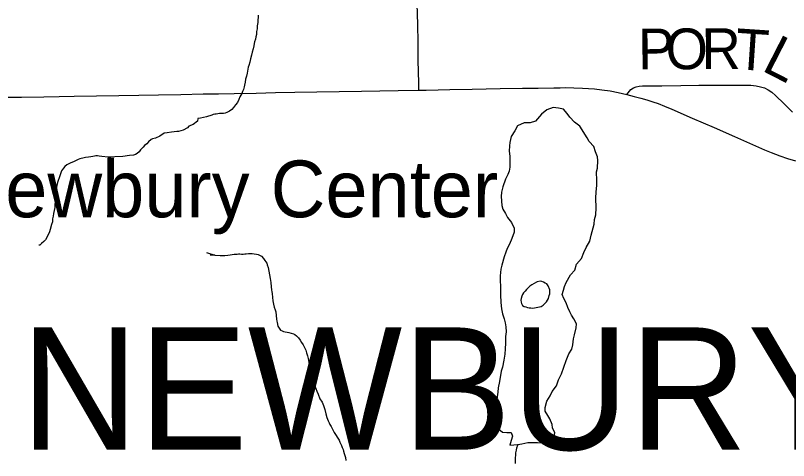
# Model space of a CAD drawing. Extents: x 103424 to 286016, y 38711 to 110967.
# Drawn here: x 135093 to 140816, y 55076 to 58368 of the extents above; entities that cross this region are included whole.
import ezdxf

# ---------------------------------------------------------------- set-up
doc = ezdxf.new("R2010")
doc.units = 0
for name, color, linetype in [('GM_X_Minor_Lake', 7, 'Continuous'), ('GM_X_Minor_River', 7, 'Continuous'), ('GM_X_State_Route', 7, 'Continuous'), ('GM_X_Township_Road', 7, 'Continuous'), ('GM_X_Township_Road_Text', 7, 'Continuous'), ('GM_X_Township_Text', 7, 'Continuous'), ('GM_X_Unincorporated_Text', 7, 'Continuous')]:
    doc.layers.add(name, color=color, linetype=linetype)

msp = doc.modelspace()

# ---------------------------------------------------------------- linework, layer by layer
at = {"layer": 'GM_X_Minor_Lake'}
msp.add_line((138752.9, 55189.3), (138811.4, 55193.4), dxfattribs=at)
for points in [[(139074, 57686.2), (139025.6, 57670), (138987.3, 57637.7), (138942.9, 57587.1), (138902.6, 57573), (138858.2, 57572.9), (138809.8, 57550.7), (138789.7, 57514.3), (138763.5, 57471.9), (138751.4, 57429.5), (138749.3, 57403.3), (138747.3, 57364.9), (138751.3, 57326.6), (138753.3, 57300.3), (138751.3, 57245.9), (138747.3, 57217.6), (138737.2, 57191.3), (138721.1, 57157), (138700.9, 57100.5), (138690.8, 57062.1), (138688.8, 57027.8), (138692.8, 56961.2), (138700.9, 56935), (138721, 56902.7), (138735.1, 56872.5), (138765.3, 56836.2), (138783.5, 56793.8), (138785.5, 56765.6), (138767.3, 56717.1), (138749.2, 56676.7), (138733.1, 56644.4), (138723, 56616.2)], [(138811.4, 55193.4), (138841.6, 55199.5), (138886, 55209.7), (138958.5, 55209.8), (138992.8, 55207.8), (139031.1, 55215.9), (139057.3, 55226), (139079.5, 55254.3), (139085.5, 55280.5), (139069.4, 55316.8), (139065.4, 55343.1), (139049.3, 55383.4), (139033.2, 55409.6), (139013, 55441.9), (139013, 55468.1), (139027.1, 55514.6), (139051.3, 55555), (139065.5, 55587.3), (139097.7, 55627.7), (139113.9, 55672.1), (139134, 55716.5), (139170.3, 55815.4), (139190.5, 55863.9), (139210.7, 55900.3), (139218.7, 55930.5), (139224.8, 55974.9), (139230.8, 56005.2), (139242.9, 56057.7), (139247, 56088), (139226.8, 56124.3), (139208.7, 56150.5), (139196.6, 56176.7), (139182.5, 56209), (139170.4, 56241.3), (139152.3, 56275.6), (139140.2, 56303.8), (139150.3, 56336.1), (139158.3, 56362.3), (139170.4, 56392.6), (139200.7, 56449.2), (139233, 56483.5), (139245.1, 56527.9), (139283.4, 56570.4), (139299.5, 56614.8), (139317.7, 56651.1), (139343.9, 56697.6), (139354, 56742), (139376.2, 56824.8), (139380.2, 56859.1), (139388.3, 56893.4), (139392.3, 56943.9), (139390.3, 57016.5), (139392.3, 57062.9), (139396.4, 57109.4), (139396.4, 57147.7), (139394.4, 57210.3), (139400.4, 57238.5), (139404.5, 57295), (139402.5, 57323.3), (139386.4, 57359.6), (139374.3, 57397.9), (139340, 57436.2), (139323.9, 57462.5), (139269.5, 57549.2), (139231.2, 57579.4), (139196.9, 57615.7), (139176.8, 57641.9), (139150.5, 57674.2), (139112.3, 57682.2), (139074, 57686.2)], [(138723, 56616.2), (138710.9, 56581.8), (138692.7, 56521.3), (138686.7, 56491), (138680.6, 56442.5), (138680.6, 56410.2), (138682.6, 56359.8), (138684.6, 56333.6), (138684.6, 56301.3), (138686.6, 56244.8), (138690.6, 56198.4), (138698.7, 56162), (138710.8, 56123.7), (138716.8, 56095.5), (138722.8, 56065.2), (138724.9, 56028.9), (138720.8, 55992.5), (138720.8, 55944.1), (138718.8, 55901.7), (138714.7, 55863.4), (138708.7, 55818.9), (138698.6, 55766.5), (138688.5, 55736.2), (138676.4, 55659.5), (138666.3, 55613), (138664.3, 55580.8), (138656.2, 55530.3), (138654.2, 55494), (138648.1, 55465.7), (138648.1, 55376.9), (138650.1, 55344.6), (138668.3, 55310.3), (138698.5, 55286.1), (138730.7, 55284.2), (138763, 55282.2), (138773.1, 55256), (138763, 55223.7), (138752.9, 55189.3)], [(138949.1, 56395.4), (138915.9, 56376.5), (138899.9, 56366.2), (138876, 56341.7), (138866.1, 56329.4), (138854.2, 56317.2), (138846.2, 56305), (138840.4, 56290.8), (138836.5, 56274.6), (138834.7, 56262.5), (138836.9, 56248.4), (138839, 56236.3), (138847.2, 56222.3), (138859.4, 56216.4), (138871.6, 56212.5), (138883.7, 56206.6), (138895.9, 56204.8), (138908, 56204.9), (138922.1, 56203.1)], [(138922.1, 56203.1), (138934.2, 56205.3), (138948.2, 56207.5), (138972.4, 56211.8), (138984.4, 56216), (138998.4, 56224.3), (139012.4, 56236.6), (139024.4, 56248.8), (139032.2, 56263.1), (139038.2, 56275.2), (139043.9, 56295.5), (139047.8, 56309.7), (139047.5, 56337.9), (139037, 56368), (139026.8, 56382), (139014.6, 56387.9), (139002.4, 56395.8), (138990.2, 56399.7), (138978.1, 56401.5), (138954, 56397.2), (138949.1, 56395.4)]]:
    msp.add_lwpolyline(points, dxfattribs=at)
at = {"layer": 'GM_X_Minor_River'}
for points in [[(136889.3, 58370.5), (136889.7, 58354.4), (136888, 58336.2), (136886.4, 58316), (136882.9, 58291.7), (136881.4, 58269.4), (136877.8, 58249.1), (136876.2, 58226.9), (136872.5, 58210.7), (136868.9, 58192.4), (136863.2, 58174.1), (136859.4, 58161.9), (136857.8, 58143.7), (136852.2, 58121.4), (136844.6, 58097), (136839, 58074.7), (136833.6, 58046.3), (136828, 58021.9), (136820.5, 57997.5), (136814.7, 57985.3), (136807.5, 57940.7), (136801.9, 57918.4), (136796.4, 57896.1), (136792.8, 57873.8), (136789.2, 57853.5), (136785.4, 57839.3), (136781.8, 57821), (136774.1, 57804.7), (136768.3, 57790.5), (136760.5, 57778.2), (136754.7, 57765.9), (136747, 57745.6), (136735.3, 57725.1), (136721.6, 57706.7), (136707.8, 57688.2), (136694, 57673.7), (136678.1, 57661.3), (136658.1, 57650.8), (136644, 57646.4), (136632, 57644.1), (136617.8, 57643.8), (136603.7, 57643.5), (136589.6, 57641.2), (136577.5, 57638.9), (136567.4, 57638.7), (136557.3, 57636.5), (136545.3, 57630.1), (136507.2, 57617.2), (136462.9, 57608.2), (136442.8, 57605.7), (136441.2, 57587.5), (136407.3, 57562.5), (136375.3, 57549.7), (136365.4, 57537.4), (136333.4, 57520.5), (136299.3, 57509.7), (136287.2, 57509.5), (136248.9, 57504.6), (136214.6, 57499.8), (136194.5, 57497.3), (136162.6, 57474.4), (136128.6, 57459.6), (136106.5, 57455), (136096.4, 57450.8), (136078.6, 57432.2), (136064.8, 57417.8), (136048.9, 57405.3), (136039, 57395), (136027.1, 57384.7), (136019.2, 57374.4), (136007.4, 57360), (135993.5, 57347.6), (135981.6, 57339.3), (135967.5, 57334.9), (135937.3, 57332.2), (135886.9, 57325.1), (135828.4, 57321.8), (135798.1, 57321.1), (135779.9, 57320.7)], [(135779.9, 57320.7), (135731.3, 57325.8), (135713, 57327.4), (135700.9, 57329.1), (135688.7, 57328.9), (135678.7, 57326.6), (135664.6, 57324.3), (135650.5, 57322), (135632.3, 57319.6), (135610.2, 57317.1), (135592.1, 57312.6), (135578, 57310.3), (135567.9, 57308.1), (135557.9, 57303.8), (135541.9, 57295.4), (135521.9, 57284.8), (135501.9, 57278.4), (135487.9, 57270), (135473.9, 57263.6), (135458, 57251.1), (135448.1, 57238.8), (135440.3, 57228.6), (135432.4, 57218.3), (135419.2, 57173.6), (135405.8, 57139), (135398.3, 57112.6), (135394.9, 57080.2), (135393.4, 57055.9), (135391.8, 57035.7), (135390.3, 57011.4), (135386.8, 56989.2), (135385.2, 56968.9), (135383.6, 56948.7), (135380.1, 56924.4), (135374.4, 56904.1), (135370.8, 56883.8), (135367.2, 56863.5), (135365.7, 56841.3), (135360, 56821), (135350.7, 56784.4), (135345, 56768.2), (135339.2, 56755.9), (135329.5, 56737.5), (135323.7, 56725.3), (135313.9, 56708.9), (135302, 56696.6), (135286.2, 56680.1), (135272.3, 56669.7), (135266.2, 56669.5)], [(136506.3, 56615.7), (136567.4, 56594.9), (136535, 56598.2), (136567.4, 56594.9), (136607.9, 56593.7), (136642.3, 56592.5), (136664.4, 56595), (136682.6, 56597.4), (136696.7, 56599.7), (136712.8, 56602.1), (136722.9, 56602.3), (136733, 56602.5), (136743.1, 56604.7), (136753.2, 56605), (136765.3, 56603.2), (136779.5, 56603.5), (136791.6, 56603.8), (136801.7, 56604), (136817.8, 56606.4), (136827.9, 56606.6), (136844.1, 56606.9), (136860.3, 56605.3), (136876.5, 56601.6), (136888.7, 56599.8), (136898.9, 56596), (136915.2, 56588.3), (136929.7, 56570.4), (136938.1, 56556.5), (136946.4, 56546.6), (136952.7, 56536.6), (136957, 56522.6), (136963.5, 56502.5), (136968.1, 56476.4), (136972.7, 56450.2), (136977.4, 56422.1), (136982.1, 56391.9), (136986.7, 56361.7), (136989.3, 56337.5), (136991.6, 56323.4), (136993.9, 56311.4), (136994.5, 56281.1), (136999.1, 56257), (137003.6, 56232.8), (137008.2, 56210.7), (137014.6, 56190.7), (137019, 56174.6), (137026.2, 56122.3), (137026.6, 56106.2), (137028.8, 56096.1), (137035.4, 56070), (137043.8, 56054), (137054.2, 56040.1), (137066.5, 56034.3), (137076.7, 56030.5), (137088.8, 56028.8), (137103.1, 56025), (137117.2, 56023.3), (137133.5, 56017.6), (137149.8, 56013.9), (137160, 56008.1), (137172.3, 55998.3), (137186.8, 55982.4), (137199.3, 55966.6), (137209.8, 55948.6), (137222.3, 55930.7), (137232.8, 55910.8), (137241.3, 55892.8), (137247.8, 55872.7), (137254.3, 55850.7), (137258.8, 55830.6), (137265.4, 55804.4), (137270, 55780.3), (137276.6, 55756.3), (137281, 55738.2), (137285.4, 55722.1), (137289.8, 55704), (137294.3, 55683.9), (137298.7, 55663.9), (137303.2, 55645.8), (137309.6, 55627.7), (137316.1, 55609.7), (137324.6, 55587.7), (137333.2, 55565.7), (137346, 55531.6), (137362.7, 55507.8), (137373.3, 55483.8), (137382, 55453.7), (137390.8, 55421.6), (137397.5, 55393.4), (137408.1, 55369.4), (137414.5, 55355.4), (137420.8, 55341.4), (137429.2, 55327.5), (137439.7, 55307.5), (137452.4, 55283.6), (137488, 55225.8), (137494.3, 55211.8), (137500.7, 55197.8), (137507, 55185.8), (137511.4, 55171.8), (137517.7, 55157.8)], [(138795.3, 55054.3), (138794.8, 55076.6), (138794.4, 55096.7), (138796, 55114.9), (138797.6, 55133.1), (138801.3, 55151.4), (138804.9, 55169.6), (138810.6, 55190), (138814.5, 55196.1)], [(137517.7, 55157.8), (137522.1, 55143.8), (137526.4, 55127.7), (137530.8, 55113.7), (137535.2, 55097.6), (137537.7, 55075.5)]]:
    msp.add_lwpolyline(points, dxfattribs=at)
at = {"layer": 'GM_X_State_Route'}
for points in [[(135009.1, 57762.7), (135138.1, 57763.5), (135303.1, 57766.6), (135415.4, 57768.7), (135527.7, 57770.8), (135692.7, 57773.5), (135857.7, 57776.2), (136005.1, 57778.7), (136152.6, 57781.1), (136317.6, 57784.2), (136482.6, 57787.3), (136596.5, 57789.4), (136710.5, 57791.5), (136875.5, 57794.6), (137017.7, 57797.3), (137159.8, 57800), (137324.8, 57802.9), (137489.9, 57805.8), (137654.9, 57808.7), (137790.4, 57811.1), (137925.8, 57813.5), (138078.7, 57815.6), (138133.2, 57816.6), (138220.8, 57818.9), (138308.4, 57821.3), (138473.4, 57823.8), (138577.5, 57825.3), (138681.5, 57826.9), (138846.6, 57829.4), (138962.2, 57831.2), (139077.7, 57833), (139125, 57833.7)], [(139125, 57833.7), (139161.7, 57834.3), (139225.9, 57833.3), (139289.6, 57830.6), (139334.8, 57828.5), (139379.5, 57825.4), (139434.4, 57818.9), (139495.1, 57809.7), (139555.2, 57798.6), (139618.9, 57784.2), (139672.4, 57769.9), (139721.4, 57756.9), (139766.3, 57744.6), (139811.3, 57729.3), (139849.8, 57716.3), (139896.6, 57697.7), (139950.9, 57675.2), (140102.3, 57609.5), (140183.4, 57574.3), (140264.5, 57539.1), (140415.5, 57472.3), (140526.9, 57423), (140638.2, 57373.8), (140686, 57355.1), (140752.5, 57330.3), (140807.2, 57310.7), (140866.8, 57291.9)]]:
    msp.add_lwpolyline(points, dxfattribs=at)
at = {"layer": 'GM_X_Township_Road'}
for points in [[(138078.7, 57815.6), (138077.6, 57870.1), (138075.1, 58035.1), (138073.1, 58167.7), (138071.1, 58300.2), (138067.6, 58455.4), (138064.2, 58610.6), (138062.5, 58739.4), (138061.4, 58870.7), (138060.4, 58982.8), (138057.8, 59078.2), (138055.2, 59173.5), (138052.3, 59279.4), (138054, 59365.8), (138056.8, 59397.2), (138061.4, 59427.5), (138068, 59455.8), (138081, 59504.6), (138095.5, 59558.8), (138116.1, 59638.8)], [(139618.9, 57784.2), (139648.7, 57819.5), (139668.9, 57833.3), (139686.6, 57841.1), (139709.4, 57846.3), (139734.9, 57847), (139876.6, 57848.6), (140018.4, 57850.2), (140151.9, 57851.7), (140285.3, 57853.1), (140411.3, 57852.7), (140537.2, 57852.3), (140575.5, 57847.8), (140608, 57841.4), (140636.7, 57832.5), (140663.8, 57819), (140690.9, 57800.1), (140720.2, 57775.8), (140782.7, 57713.9), (140845.1, 57652.1)]]:
    msp.add_lwpolyline(points, dxfattribs=at)

# ---------------------------------------------------------------- texts
at = {"layer": 'GM_X_Township_Road_Text'}
for s, rotation, p in [('P', 0.2994, (139702.1, 57968.5)), ('O', 0.3041, (139905.8, 57969.5)), ('R', 0.2186, (140171.3, 57970.9)), ('T', 356.1614, (140413.6, 57972)), ('L', 332.8676, (140607.9, 57965.5))]:
    msp.add_text(s, height=301.9, rotation=rotation, dxfattribs=at).set_placement(p)
at = {"layer": 'GM_X_Township_Text'}
msp.add_text('NEWBURY', height=905.61, rotation=0, dxfattribs=at).set_placement((135130.1, 55154.9))
at = {"layer": 'GM_X_Unincorporated_Text'}
msp.add_text('Newbury Center', height=419.602, rotation=0, dxfattribs=at).set_placement((134611.9, 56875.4))

doc.saveas('drawing.dxf')
